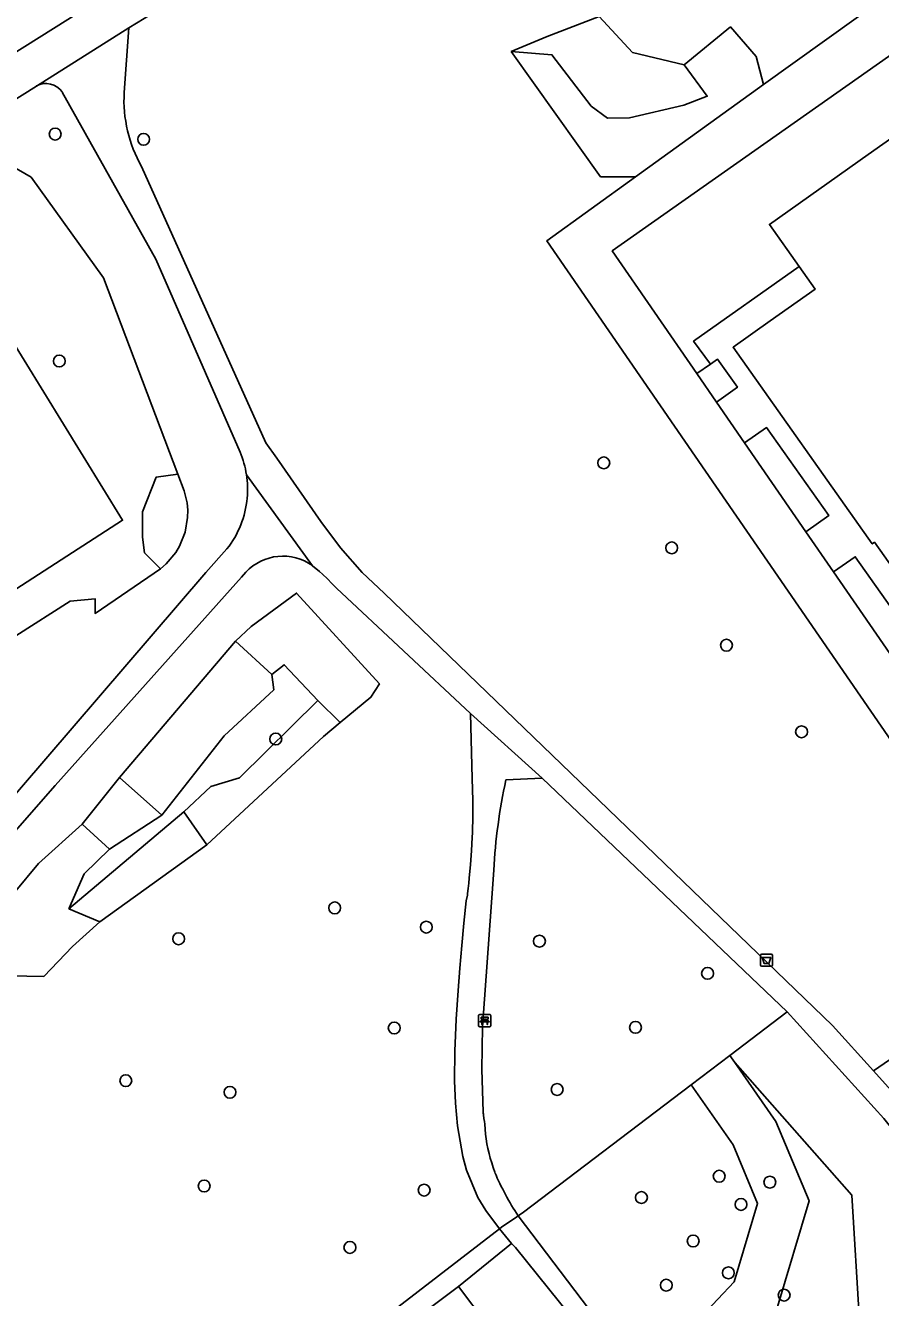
# Model space of a CAD drawing. Extents: x 159353 to 160616, y 385893 to 387321.
# Drawn here: x 159910.6 to 159981.2, y 387095.7 to 387200.8 of the extents above; entities that cross this region are included whole.
import ezdxf

# ---------------------------------------------------------------- set-up
doc = ezdxf.new("R2010")
doc.units = 0
for name, color, linetype in [('IMGEO_Afvalbak', 7, 'Continuous'), ('IMGEO_Bank', 7, 'Continuous'), ('IMGEO_Boom', 7, 'Continuous'), ('IMGEO_Fietspad_open', 7, 'Continuous'), ('IMGEO_Groenvoorziening', 7, 'Continuous'), ('IMGEO_Pand', 7, 'Continuous'), ('IMGEO_Voetpad_halfverhard', 7, 'Continuous'), ('IMGEO_Voetpad_open', 7, 'Continuous')]:
    doc.layers.add(name, color=color, linetype=linetype)

msp = doc.modelspace()

# ---------------------------------------------------------------- linework, layer by layer
at = {"layer": 'IMGEO_Afvalbak'}
for p, q in [((159971.26, 387123.2), (159971.26, 387123.99)), ((159971.26, 387123.99), (159971.26, 387123.2)), ((159971.36, 387124.09), (159972.15, 387124.09)), ((159972.15, 387124.09), (159971.36, 387124.09)), ((159972.25, 387123.99), (159972.25, 387123.2)), ((159972.25, 387123.2), (159972.25, 387123.99)), ((159972.15, 387123.1), (159971.36, 387123.1)), ((159971.36, 387123.1), (159972.15, 387123.1))]:
    msp.add_line(p, q, dxfattribs=at)
msp.add_lwpolyline([(159971.4, 387123.81), (159972.11, 387123.81), (159971.96, 387123.34), (159971.55, 387123.34), (159971.4, 387123.81)], dxfattribs=at)
for centre, start, end in [((159971.36, 387123.99), 90, 180), ((159971.36, 387123.99), 90, 180), ((159972.15, 387123.99), 0, 90), ((159972.15, 387123.99), 360, 90), ((159971.36, 387123.2), 180, 270), ((159971.36, 387123.2), 180, 270), ((159972.15, 387123.2), 270, 0), ((159972.15, 387123.2), 270, 0)]:
    msp.add_arc(centre, 0.1, start, end, dxfattribs=at)
at = {"layer": 'IMGEO_Bank'}
for p, q in [((159947.99, 387118.19), (159947.99, 387119.03)), ((159947.99, 387119.03), (159947.99, 387118.19)), ((159948.06, 387119.11), (159948.9, 387119.11)), ((159948.9, 387119.11), (159948.06, 387119.11)), ((159948.91, 387118.11), (159948.07, 387118.11)), ((159948.07, 387118.11), (159948.91, 387118.11)), ((159948.68, 387118.51), (159948.29, 387118.51)), ((159948.3, 387118.62), (159948.3, 387118.72)), ((159948.34, 387118.72), (159948.34, 387118.62)), ((159948.63, 387118.73), (159948.35, 387118.73)), ((159948.35, 387118.61), (159948.63, 387118.61)), ((159948.63, 387118.62), (159948.63, 387118.72)), ((159948.68, 387118.72), (159948.68, 387118.62)), ((159948.99, 387119.04), (159948.99, 387118.2)), ((159948.99, 387118.2), (159948.99, 387119.04))]:
    msp.add_line(p, q, dxfattribs=at)
for points in [[(159948.23, 387118.51), (159948.09, 387118.51), (159948.2, 387118.61), (159948.29, 387118.61)], [(159948.29, 387118.73), (159948.2, 387118.73), (159948.2, 387118.89), (159948.77, 387118.89), (159948.77, 387118.73), (159948.68, 387118.73)], [(159948.28, 387118.5), (159948.28, 387118.3), (159948.24, 387118.3), (159948.24, 387118.5)], [(159948.68, 387118.61), (159948.77, 387118.61), (159948.88, 387118.51), (159948.74, 387118.51)], [(159948.73, 387118.5), (159948.73, 387118.3), (159948.69, 387118.3), (159948.69, 387118.5)]]:
    msp.add_lwpolyline(points, dxfattribs=at)
for centre, radius, start, end in [((159948.06, 387119.03), 0.0779, 92.4484, 184.2845), ((159948.06, 387119.03), 0.0779, 92.4484, 184.2845), ((159948.06, 387118.19), 0.0779, 182.4484, 274.2845), ((159948.06, 387118.19), 0.0779, 182.4484, 274.2845), ((159948.23, 387118.5), 0.00671, 2.8957, 87.1043), ((159948.29, 387118.5), 0.00671, 92.8957, 177.1043), ((159948.29, 387118.72), 0.00671, 2.8957, 87.1043), ((159948.29, 387118.62), 0.00671, 272.8957, 357.1043), ((159948.35, 387118.72), 0.00671, 92.8957, 177.1043), ((159948.35, 387118.62), 0.00671, 182.8957, 267.1043), ((159948.63, 387118.72), 0.00671, 2.8957, 87.1043), ((159948.63, 387118.62), 0.00671, 272.8957, 357.1043), ((159948.68, 387118.72), 0.00671, 92.8957, 177.1043), ((159948.68, 387118.62), 0.00671, 182.8957, 267.1043), ((159948.68, 387118.5), 0.00671, 2.8957, 87.1043), ((159948.74, 387118.5), 0.00671, 92.8957, 177.1043), ((159948.91, 387119.03), 0.0779, 2.4484, 94.2845), ((159948.91, 387119.03), 0.0779, 2.4484, 94.2845), ((159948.91, 387118.19), 0.0779, 272.4484, 4.2845), ((159948.91, 387118.19), 0.0779, 272.4484, 4.2845)]:
    msp.add_arc(centre, radius, start, end, dxfattribs=at)
at = {"layer": 'IMGEO_Boom'}
for centre in [(159913.03, 387191.82), (159920.33, 387191.39), (159913.37, 387173.08), (159958.32, 387164.67), (159963.93, 387157.65), (159968.45, 387149.61), (159931.24, 387141.86), (159974.65, 387142.46), (159936.11, 387127.92), (159943.67, 387126.33), (159923.22, 387125.37), (159953.01, 387125.17), (159966.89, 387122.51), (159941.02, 387118), (159960.94, 387118.05), (159918.86, 387113.65), (159927.46, 387112.69), (159954.47, 387112.92), (159967.85, 387105.76), (159972.03, 387105.27), (159925.33, 387104.95), (159943.49, 387104.61), (159961.43, 387104), (159969.65, 387103.43), (159937.36, 387099.88), (159965.7, 387100.41), (159968.61, 387097.78), (159963.48, 387096.76), (159973.21, 387095.94)]:
    msp.add_circle(centre, 0.489, dxfattribs=at)
at = {"layer": 'IMGEO_Fietspad_open'}
msp.add_lwpolyline([(159918.59, 387204.15), (159893.19, 387188.19)], dxfattribs=at)
at = {"layer": 'IMGEO_Groenvoorziening'}
for points in [[(159986.8, 387206.91), (159971.52, 387195.91)], [(159964.95, 387197.53), (159960.7, 387198.56), (159957.94, 387201.53), (159953.65, 387199.88), (159950.67, 387198.65)], [(159971.52, 387195.91), (159970.9, 387198.23), (159968.78, 387200.67), (159964.95, 387197.53)], [(159965.99, 387172.05), (159959.02, 387182.17), (159984.33, 387200), (159989.93, 387192.08)], [(159964.95, 387197.53), (159966.86, 387194.94), (159964.93, 387194.21), (159960.44, 387193.16), (159958.64, 387193.15), (159957.28, 387194.14), (159954.04, 387198.38), (159950.67, 387198.65)], [(159950.67, 387198.65), (159958.06, 387188.28), (159960.95, 387188.29)], [(159971.52, 387195.91), (159960.95, 387188.29)], [(159905.03, 387191.74), (159911.04, 387188.26), (159917.03, 387179.94), (159923.16, 387163.75)], [(159866.36, 387126.16), (159918.59, 387159.93), (159900.69, 387189.02)], [(159960.95, 387188.29), (159953.62, 387183.01), (159994.32, 387123.91), (159980.58, 387114.47)], [(159967.12, 387172.83), (159965.99, 387172.05)], [(159967.62, 387169.69), (159965.99, 387172.05)], [(159975, 387158.98), (159969.93, 387166.33)], [(159923.16, 387163.75), (159921.36, 387163.48), (159920.23, 387160.62), (159920.23, 387158.54), (159920.41, 387157.24), (159921.73, 387155.92)], [(159923.16, 387163.75), (159923.69, 387162.36), (159923.92, 387161.38), (159923.97, 387160.77), (159923.96, 387160.15), (159923.76, 387158.94), (159923.3, 387157.8), (159922.98, 387157.27), (159922.2, 387156.33), (159921.73, 387155.92)], [(159921.73, 387155.92), (159916.33, 387152.24), (159916.34, 387153.43), (159914.26, 387153.26), (159909.77, 387150.4)], [(159993.93, 387131.52), (159977.28, 387155.68)], [(159927.93, 387149.94), (159929.21, 387151.16), (159932.96, 387153.91), (159939.8, 387146.41), (159939.1, 387145.32), (159936.57, 387143.23)], [(159918.35, 387138.69), (159927.93, 387149.94)], [(159930.93, 387147.19), (159927.93, 387149.94)], [(159934.72, 387145.05), (159931.94, 387148), (159930.93, 387147.19)], [(159930.93, 387147.19), (159931.09, 387145.94), (159926.99, 387142.12), (159921.83, 387135.58)], [(159923.66, 387135.84), (159925.89, 387137.94), (159928.24, 387138.67), (159934.72, 387145.05)], [(159934.72, 387145.05), (159936.57, 387143.23)], [(159936.57, 387143.23), (159935.19, 387142.08), (159925.55, 387133.12)], [(159918.35, 387138.69), (159915.27, 387134.84)], [(159921.83, 387135.58), (159918.35, 387138.69)], [(159923.66, 387135.84), (159914.16, 387127.85)], [(159917.52, 387132.77), (159921.83, 387135.58)], [(159925.55, 387133.12), (159923.66, 387135.84)], [(159916.71, 387126.76), (159914.47, 387124.72), (159912.1, 387122.26), (159909.3, 387122.32), (159907.79, 387123.76), (159907.62, 387126.74), (159911.64, 387131.58), (159915.27, 387134.84)], [(159915.27, 387134.84), (159917.52, 387132.77)], [(159917.52, 387132.77), (159915.43, 387130.73), (159914.16, 387127.85)], [(159916.71, 387126.76), (159925.55, 387133.12)], [(159914.16, 387127.85), (159916.71, 387126.76)], [(159968.73, 387115.74), (159973.45, 387119.33)], [(159968.73, 387115.74), (159965.54, 387113.31)], [(159967.49, 387089.5), (159972.65, 387094.98), (159975.27, 387103.74), (159972.52, 387110.29), (159969.14, 387115.15)], [(159969.14, 387115.15), (159968.73, 387115.74)], [(159970.56, 387085.44), (159977.71, 387090.08), (159979.44, 387093.8), (159978.8, 387104.2), (159969.14, 387115.15)], [(159965.54, 387113.31), (159951.69, 387102.79), (159951.25, 387102.49)], [(159966.39, 387090.94), (159965.04, 387092.73), (159969.09, 387097.03), (159971.02, 387103.52), (159968.99, 387108.35), (159965.54, 387113.31)]]:
    msp.add_lwpolyline(points, dxfattribs=at)
at = {"layer": 'IMGEO_Pand'}
for points in [[(159996.05, 387176.32), (159984.24, 387193.02), (159980.16, 387190.13), (159972, 387184.36), (159974.46, 387180.88)], [(160021.18, 387131.54), (160023.09, 387127.98), (160007.84, 387119.79), (160004.86, 387125.3), (160003.7, 387124.47), (160003.47, 387124.81), (160004.26, 387125.4), (160004.07, 387125.65), (160003.78, 387125.44), (160000, 387130.78), (159980.67, 387158.11), (159980.48, 387157.98), (159968.99, 387174.22), (159972.06, 387176.39), (159975.78, 387179.02), (159974.46, 387180.88)], [(159943.8, 387094.76), (159946.33, 387096.66)], [(159946.33, 387096.66), (159948.61, 387093.62), (159946.1, 387091.74)]]:
    msp.add_lwpolyline(points, dxfattribs=at)
at = {"layer": 'IMGEO_Voetpad_halfverhard'}
for points in [[(159918.73, 387195.26), (159919.12, 387200.59)], [(159913.6, 387195.29), (159921.34, 387181.5), (159928.29, 387165.56)], [(159980.58, 387114.47), (159977.19, 387118.21), (159940.2, 387153.91), (159938.38, 387155.62), (159936.58, 387157.65), (159934.96, 387159.84), (159931.32, 387165.05), (159930.43, 387166.33), (159920.16, 387189.14)], [(159928.82, 387163.69), (159934.27, 387156.18)], [(159831.11, 387026.31), (159850.63, 387039.56), (159853.37, 387041.63), (159860.98, 387051.12), (159874.51, 387077.07), (159893.98, 387113.65), (159901.5, 387127.12), (159903.53, 387130.09), (159925.48, 387155.61), (159927.21, 387157.56)], [(159934.27, 387156.18), (159934.85, 387155.7), (159935.11, 387155.47), (159935.5, 387155.09), (159935.88, 387154.7), (159936.26, 387154.31), (159947.32, 387143.98)], [(159855.92, 387036.86), (159855.95, 387037.47), (159866.99, 387058), (159898.68, 387117.65), (159905.25, 387128.85), (159907.4, 387131.62), (159913.02, 387138.02), (159928.41, 387155.24), (159928.78, 387155.64)], [(159947.32, 387143.98), (159953.23, 387138.62)], [(159947.32, 387143.98), (159947.45, 387138.6)], [(159950.24, 387138.49), (159953.23, 387138.62)], [(159953.23, 387138.62), (159973.45, 387119.33)], [(159947.46, 387133.77), (159947.4, 387132.63), (159947.32, 387131.49), (159947.22, 387130.36), (159947.18, 387129.95), (159947.13, 387129.53), (159947.08, 387129.12), (159947.07, 387129.07), (159947.07, 387129.02), (159947.06, 387128.96), (159946.97, 387128.51), (159946.78, 387126.66), (159946.6, 387124.8), (159946.43, 387122.95), (159946.29, 387121.1), (159946.14, 387118.72), (159946.08, 387117.38), (159946.03, 387116.11), (159946.01, 387113.65), (159946.07, 387111.78), (159946.24, 387109.92), (159946.68, 387107.39), (159946.99, 387106.26), (159947.92, 387104.01), (159948.59, 387102.92), (159949.71, 387101.42)], [(159948.55, 387109.24), (159948.5, 387110.06), (159948.46, 387110.29), (159948.43, 387110.53), (159948.39, 387110.82), (159948.38, 387110.88), (159948.37, 387110.98), (159948.37, 387111.01), (159948.36, 387111.04), (159948.36, 387111.08), (159948.24, 387114.58), (159948.32, 387118.09), (159949.24, 387131.03)], [(159973.45, 387119.33), (159981.43, 387110.53), (159988.32, 387101.87), (159995.48, 387091.46)], [(159983.27, 387111.49), (159980.58, 387114.47)]]:
    msp.add_lwpolyline(points, dxfattribs=at)
for centre, radius, start, end in [((159912.26, 387194.37), 1.63, 34.6995, 118.7322), ((159929.81, 387194.63), 11.1, 176.749, 209.6297), ((159920.91, 387162.45), 8.01, 8.9159, 22.8041), ((159920.94, 387162.47), 7.97, 354.9168, 8.872), ((159920.97, 387162.47), 7.94, 321.8371, 354.876), ((159931.83, 387152.79), 4.18, 54.3069, 136.895), ((159891.45, 387136.05), 56.06, 357.6744, 2.6104), ((159997.07, 387128.38), 47.91, 167.8187, 176.8219), ((159961.38, 387110.73), 12.91, 186.6203, 201.0933), ((159970.98, 387115.36), 23.56, 203.2017, 213.1236)]:
    msp.add_arc(centre, radius, start, end, dxfattribs=at)
at = {"layer": 'IMGEO_Voetpad_open'}
for points in [[(159919.12, 387200.59), (159920.37, 387201.37), (159942.09, 387215.05), (159966.53, 387230.43)], [(159911.48, 387195.79), (159919.12, 387200.59)], [(159905.03, 387191.74), (159911.48, 387195.79)], [(159974.46, 387180.88), (159965.74, 387174.72), (159967.12, 387172.83)], [(159967.12, 387172.83), (159967.71, 387173.23), (159969.35, 387170.91), (159967.62, 387169.69)], [(159969.93, 387166.33), (159967.62, 387169.69)], [(159969.93, 387166.33), (159971.76, 387167.59), (159976.9, 387160.32), (159975, 387158.98)], [(159977.28, 387155.68), (159975, 387158.98)], [(159977.28, 387155.68), (159979.08, 387156.92), (159996.01, 387132.99), (159993.93, 387131.52)], [(159951.25, 387102.49), (159951.14, 387102.41), (159949.89, 387101.56), (159949.71, 387101.42)], [(159951.25, 387102.49), (159962.34, 387087.87), (159962.76, 387088.2), (159963.04, 387088.41)], [(159949.71, 387101.42), (159859.75, 387032.09), (159859.43, 387031.85)], [(159949.71, 387101.42), (159950.7, 387100.2)], [(159950.7, 387100.2), (159946.33, 387096.66)], [(159970.89, 387073.9), (159967.57, 387078.24), (159958.18, 387090.97), (159951.02, 387099.88), (159950.7, 387100.2)]]:
    msp.add_lwpolyline(points, dxfattribs=at)

doc.saveas('drawing.dxf')
